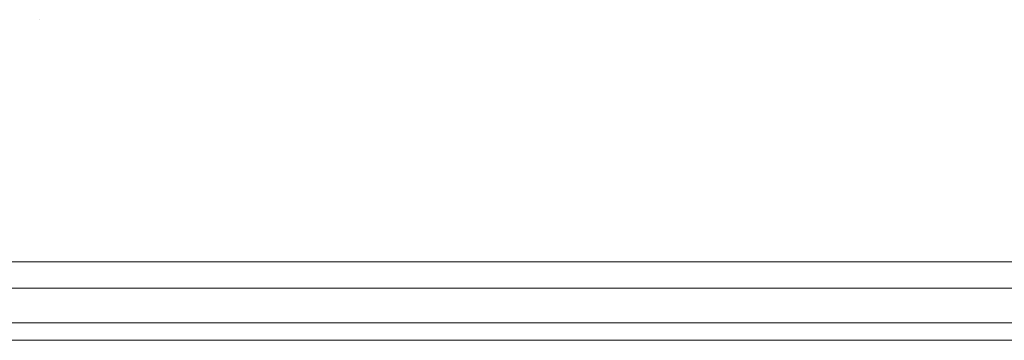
# Model space of a CAD drawing. Header units: metres. Extents: x -3.6 to 84.5, y -11 to 16.8.
# Tile 364 of 656: x 55.552 to 56.004, y -0.181 to -0.034. Entities that reach past the tile are written whole.
import ezdxf

# ---------------------------------------------------------------- set-up
doc = ezdxf.new("R2010")
doc.units = ezdxf.units.M
doc.header["$MEASUREMENT"] = 0
doc.layers.add('301 - Elemente.Linie', color=7, linetype='Continuous')

msp = doc.modelspace()

# ---------------------------------------------------------------- linework, layer by layer
at = {"layer": '301 - Elemente.Linie', "color": 7, "linetype": 'Continuous', "lineweight": 5}
for p, q in [((55.56117, -0.03369), (55.56121, -0.03371)), ((55.56119, -0.0337), (55.56119, -0.03367)), ((56.75899, -0.145), (55.48074, -0.145)), ((55.48074, -0.157), (56.75899, -0.157)), ((56.75899, -0.157), (55.48074, -0.157)), ((55.48074, -0.173), (56.75899, -0.173)), ((56.75899, -0.173), (55.48074, -0.173)), ((55.48074, -0.181), (56.75899, -0.181)), ((56.75899, -0.181), (55.48074, -0.181))]:
    msp.add_line(p, q, dxfattribs=at)

doc.saveas('drawing.dxf')
